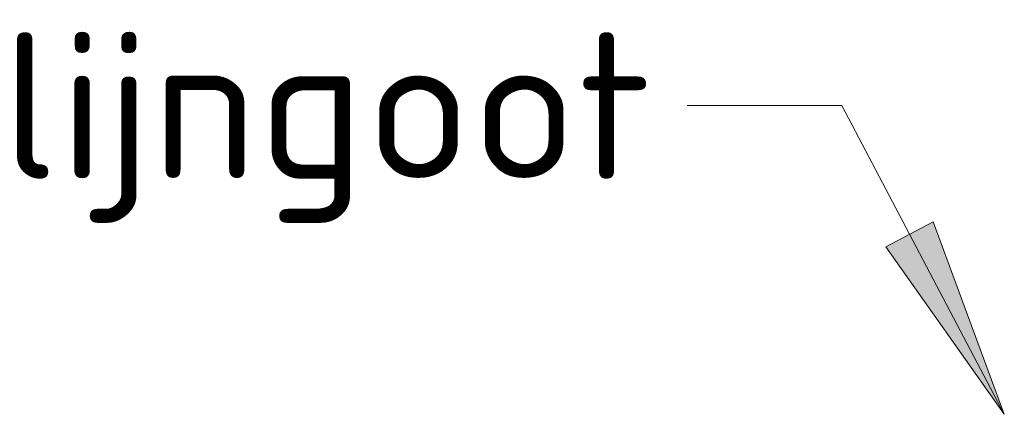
# Model space of a CAD drawing. Header units: millimetres. Extents: x 2016 to 102618, y -16590 to 68005.
# Tile 457 of 654: x 90766 to 91977, y 42008 to 42493. Entities that reach past the tile are written whole.
import ezdxf

# ---------------------------------------------------------------- set-up
doc = ezdxf.new("R2010")
doc.units = ezdxf.units.MM
doc.layers.add('G-ANNO-TEXT', color=231, linetype='Continuous', lineweight=9)
doc.styles.add('ISOCPEUR_2', font='isocpeur.ttf', dxfattribs={"height": 180})

msp = doc.modelspace()

# ---------------------------------------------------------------- hatches: boundary and pattern name
at = {"layer": 'G-ANNO-TEXT'}
msp.add_hatch(color=10, dxfattribs=at).paths.add_polyline_path([(91976.7, 42007.7), (91889.4, 42244.2), (91831.1, 42213.5)], flags=0)

# ---------------------------------------------------------------- linework, layer by layer
at = {"layer": 'G-ANNO-TEXT', "color": 10}
for p, q in [((91776.7, 42387.4), (91586.8, 42387.4)), ((91976.7, 42007.7), (91776.7, 42387.4)), ((91889.4, 42244.2), (91831.1, 42213.5)), ((91976.7, 42007.7), (91889.4, 42244.2)), ((91831.1, 42213.5), (91976.7, 42007.7))]:
    msp.add_line(p, q, dxfattribs=at)

# ---------------------------------------------------------------- texts
at = {"layer": 'G-ANNO-TEXT', "color": 7, "insert": (90743.1, 42477.4), "char_height": 180, "width": 962.025, "attachment_point": 1, "style": 'ISOCPEUR_2'}
msp.add_mtext('lijngoot', dxfattribs=at)

doc.saveas('drawing.dxf')
